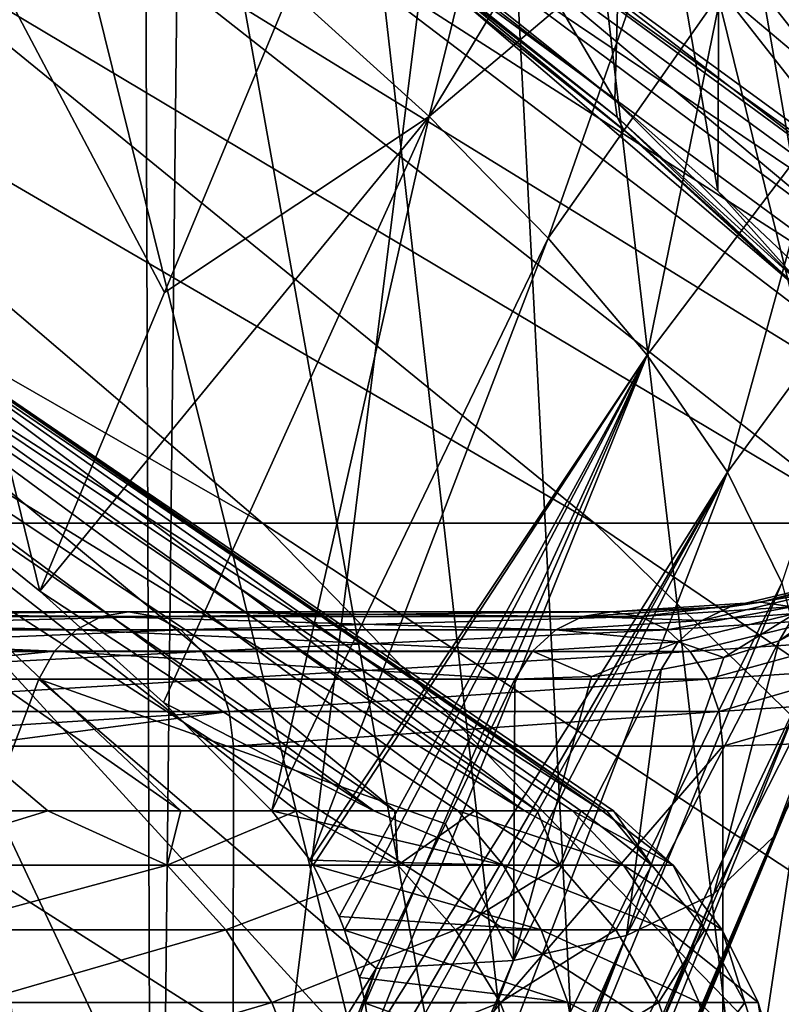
# Model space of a CAD drawing. Header units: metres. Extents: x -24 to 24, y -69 to 184.
# Tile 838 of 896: x 15.66 to 17.36, y 150.32 to 152.52. Entities that reach past the tile are written whole.
import ezdxf

# ---------------------------------------------------------------- set-up
doc = ezdxf.new("R2010")
doc.units = ezdxf.units.M
for name, color, linetype in [('4034', 7, 'CONTINUOUS'), ('4047', 7, 'CONTINUOUS'), ('607', 7, 'CONTINUOUS'), ('611', 7, 'CONTINUOUS'), ('616', 7, 'CONTINUOUS'), ('626', 7, 'CONTINUOUS'), ('627', 7, 'CONTINUOUS'), ('629', 7, 'CONTINUOUS'), ('630', 7, 'CONTINUOUS'), ('632', 7, 'CONTINUOUS'), ('722', 7, 'CONTINUOUS'), ('723', 7, 'CONTINUOUS'), ('724', 7, 'CONTINUOUS'), ('725', 7, 'CONTINUOUS'), ('728', 7, 'CONTINUOUS'), ('729', 7, 'CONTINUOUS')]:
    doc.layers.add(name, color=color, linetype=linetype)

msp = doc.modelspace()

# ---------------------------------------------------------------- linework, layer by layer
at = {"layer": '4034'}
for points in [[(14.215651, 160.06449, -19.646317), (15.914427, 160.06449, -18.297363), (14.253792, 147.8, -19.618662)], [(15.955014, 147.8, 18.261983), (14.284719, 160.067135, 19.596155), (14.253792, 147.8, 19.618662)], [(14.253792, 147.8, -19.618662), (15.914427, 160.06449, -18.297363), (15.955014, 147.8, -18.261983)], [(14.40582, 160.064489, 19.507303), (14.284719, 160.067135, 19.596155), (15.955014, 147.8, 18.261983)], [(16.091413, 160.06449, 18.141911), (14.40582, 160.064489, 19.507303), (15.955014, 147.8, 18.261983)], [(15.914427, 160.06449, -18.297363), (17.485861, 160.06449, -16.801999), (15.955014, 147.8, -18.261983)], [(15.955014, 147.8, -18.261983), (17.485861, 160.06449, -16.801999), (17.527775, 147.8, -16.758269)], [(17.527775, 147.8, 16.758269), (16.091413, 160.06449, 18.141911), (15.955014, 147.8, 18.261983)], [(17.648247, 160.06449, 16.631353), (16.091413, 160.06449, 18.141911), (17.527775, 147.8, 16.758269)]]:
    msp.add_3dface(points, dxfattribs=at)
at = {"layer": '4047'}
for points in [[(14.431558, 158.202198, -15.830665), (17.021819, 147.74019, -16.274525), (15.147274, 158.202198, -15.147274)], [(15.494457, 147.74019, -17.734833), (17.021819, 147.74019, -16.274525), (14.431558, 158.202198, -15.830665)], [(15.147274, 158.202198, -15.147274), (17.021819, 147.74019, -16.274525), (15.830665, 158.202198, -14.431558)], [(15.830665, 158.202198, 14.431558), (17.021819, 147.74019, 16.274525), (15.147274, 158.202198, 15.147274)], [(17.021819, 147.74019, 16.274525), (15.494457, 147.74019, 17.734833), (15.147274, 158.202198, 15.147274)], [(15.830665, 158.202198, -14.431558), (18.412131, 147.74019, -14.683185), (16.480273, 158.202198, -13.685044)], [(17.021819, 147.74019, -16.274525), (18.412131, 147.74019, -14.683185), (15.830665, 158.202198, -14.431558)], [(16.480273, 158.202198, 13.685044), (17.021819, 147.74019, 16.274525), (15.830665, 158.202198, 14.431558)], [(16.480273, 158.202198, -13.685044), (18.412131, 147.74019, -14.683185), (17.09471, 158.202198, -12.909326)], [(17.09471, 158.202198, 12.909326), (18.412131, 147.74019, 14.683185), (16.480273, 158.202198, 13.685044)], [(18.412131, 147.74019, 14.683185), (17.021819, 147.74019, 16.274525), (16.480273, 158.202198, 13.685044)], [(17.09471, 158.202198, -12.909326), (19.6542, 147.74019, -12.973624), (17.672667, 158.202198, -12.106059)], [(18.412131, 147.74019, -14.683185), (19.6542, 147.74019, -12.973624), (17.09471, 158.202198, -12.909326)], [(17.672667, 158.202198, 12.106059), (18.412131, 147.74019, 14.683185), (17.09471, 158.202198, 12.909326)]]:
    msp.add_3dface(points, dxfattribs=at)
at = {"layer": '607'}
for points in [[(16.637777, 150.755463, -3.419059), (14.812491, 151.965667, -3.498783), (16.449226, 150.755463, -4.23421)], [(16.785958, 150.755463, -2.595613), (14.812491, 151.965667, -3.498783), (16.637777, 150.755463, -3.419059)], [(15.102192, 151.953257, -2.042195), (14.812491, 151.965667, -3.498783), (16.785958, 150.755463, -2.595613)], [(14.812491, 151.965667, -3.498783), (15.701915, 151.246131, -4.388207), (16.449226, 150.755463, -4.23421)], [(15.719796, 150.755463, 6.433785), (14.301034, 151.953257, 5.26566), (16.017545, 150.755463, 5.651886)], [(15.383904, 150.755463, 7.200074), (14.301034, 151.953257, 5.26566), (15.719796, 150.755463, 6.433785)], [(14.301034, 151.953257, 5.26566), (14.745476, 151.953257, 3.849374), (16.017545, 150.755463, 5.651886)], [(16.27643, 150.755463, 4.856273), (14.745476, 151.953257, 3.849374), (16.495823, 150.755463, 4.048877)], [(16.017545, 150.755463, 5.651886), (14.745476, 151.953257, 3.849374), (16.27643, 150.755463, 4.856273)], [(14.745476, 151.953257, 3.849374), (15.050024, 151.953257, 2.396567), (16.495823, 150.755463, 4.048877)], [(16.67519, 150.755463, 3.231657), (15.050024, 151.953257, 2.396567), (16.814097, 150.755463, 2.406596)], [(16.495823, 150.755463, 4.048877), (15.050024, 151.953257, 2.396567), (16.67519, 150.755463, 3.231657)], [(15.050024, 151.953257, 2.396567), (15.211787, 151.953257, 0.921024), (16.814097, 150.755463, 2.406596)], [(16.893409, 150.755463, -1.765869), (15.102192, 151.953257, -2.042195), (16.785958, 150.755463, -2.595613)], [(16.959872, 150.755463, -0.93184), (15.102192, 151.953257, -2.042195), (16.893409, 150.755463, -1.765869)], [(15.229231, 151.953257, -0.563257), (15.102192, 151.953257, -2.042195), (16.959872, 150.755463, -0.93184)], [(16.912207, 150.755463, 1.575695), (15.211787, 151.953257, 0.921024), (16.969282, 150.755463, 0.740972)], [(16.814097, 150.755463, 2.406596), (15.211787, 151.953257, 0.921024), (16.912207, 150.755463, 1.575695)], [(15.211787, 151.953257, 0.921024), (15.229231, 151.953257, -0.563257), (16.969282, 150.755463, 0.740972)], [(16.985183, 150.755463, -0.09555), (15.229231, 151.953257, -0.563257), (16.959872, 150.755463, -0.93184)], [(16.969282, 150.755463, 0.740972), (15.229231, 151.953257, -0.563257), (16.985183, 150.755463, -0.09555)], [(15.701915, 151.246131, -4.388207), (15.978258, 150.997418, -4.697636), (16.449226, 150.755463, -4.23421)], [(15.978258, 150.997418, -4.697636), (16.220764, 150.755463, -5.039086), (16.449226, 150.755463, -4.23421)]]:
    msp.add_3dface(points, dxfattribs=at)
at = {"layer": '611'}
for points in [[(17.450515, 151.878458, -4.36732), (16.384413, 152.790873, -3.240542), (18.279717, 151.398531, -3.501457)], [(17.034082, 152.256605, -3.890185), (16.384413, 152.790873, -3.240542), (17.450515, 151.878458, -4.36732)], [(16.384413, 152.790873, -3.240542), (16.65246, 152.759811, -1.786868), (18.279717, 151.398531, -3.501457)], [(16.200084, 151.398531, 9.16327), (13.827477, 152.759811, 9.449772), (15.332043, 151.398531, 10.551621)], [(14.606933, 152.759811, 8.193584), (13.827477, 152.759811, 9.449772), (16.200084, 151.398531, 9.16327)], [(16.942746, 151.398531, 7.704), (14.606933, 152.759811, 8.193584), (16.200084, 151.398531, 9.16327)], [(15.272576, 152.759811, 6.873553), (14.606933, 152.759811, 8.193584), (16.942746, 151.398531, 7.704)], [(17.554279, 151.398531, 6.185105), (15.272576, 152.759811, 6.873553), (16.942746, 151.398531, 7.704)], [(15.819219, 152.759811, 5.499965), (15.272576, 152.759811, 6.873553), (17.554279, 151.398531, 6.185105)], [(18.029952, 151.398531, 4.618341), (15.819219, 152.759811, 5.499965), (17.554279, 151.398531, 6.185105)], [(16.242603, 152.759811, 4.083523), (15.819219, 152.759811, 5.499965), (18.029952, 151.398531, 4.618341)], [(18.366083, 151.398531, 3.015833), (16.242603, 152.759811, 4.083523), (18.029952, 151.398531, 4.618341)], [(16.539429, 152.759811, 2.635263), (16.242603, 152.759811, 4.083523), (18.366083, 151.398531, 3.015833)], [(18.56007, 151.398531, 1.389984), (16.539429, 152.759811, 2.635263), (18.366083, 151.398531, 3.015833)], [(16.707383, 152.759811, 1.166469), (16.539429, 152.759811, 2.635263), (18.56007, 151.398531, 1.389984)], [(18.279717, 151.398531, -3.501457), (16.65246, 152.759811, -1.786868), (18.516719, 151.398531, -1.88132)], [(16.65246, 152.759811, -1.786868), (16.745159, 152.759811, -0.311413), (18.516719, 151.398531, -1.88132)], [(18.610412, 151.398531, -0.246622), (16.707383, 152.759811, 1.166469), (18.56007, 151.398531, 1.389984)], [(16.745159, 152.759811, -0.311413), (16.707383, 152.759811, 1.166469), (18.610412, 151.398531, -0.246622)], [(18.516719, 151.398531, -1.88132), (16.745159, 152.759811, -0.311413), (18.610412, 151.398531, -0.246622)], [(16.706258, 149.897973, 11.647718), (15.332043, 151.398531, 10.551621), (14.345339, 151.398531, 11.858308)], [(15.625126, 149.897973, 13.062306), (16.706258, 149.897973, 11.647718), (14.345339, 151.398531, 11.858308)], [(17.659711, 149.897973, 10.144112), (16.200084, 151.398531, 9.16327), (15.332043, 151.398531, 10.551621)], [(16.706258, 149.897973, 11.647718), (17.659711, 149.897973, 10.144112), (15.332043, 151.398531, 10.551621)], [(18.478198, 149.897973, 8.562979), (16.942746, 151.398531, 7.704), (16.200084, 151.398531, 9.16327)], [(17.659711, 149.897973, 10.144112), (18.478198, 149.897973, 8.562979), (16.200084, 151.398531, 9.16327)], [(19.155463, 149.897973, 6.916402), (17.554279, 151.398531, 6.185105), (16.942746, 151.398531, 7.704)], [(18.478198, 149.897973, 8.562979), (19.155463, 149.897973, 6.916402), (16.942746, 151.398531, 7.704)]]:
    msp.add_3dface(points, dxfattribs=at)
at = {"layer": '616'}
for points in [[(15.701915, 151.246131, -4.388207), (14.812491, 151.965667, -3.498783), (15.157012, 153.472617, -3.843303)], [(15.701915, 151.246131, -4.388207), (15.157012, 153.472617, -3.843303), (15.98053, 151.914252, -4.666821)], [(16.261908, 152.589743, -4.9482), (15.98053, 151.914252, -4.666821), (15.157012, 153.472617, -3.843303)]]:
    msp.add_3dface(points, dxfattribs=at)
at = {"layer": '626'}
for points in [[(15.699355, 151.049929, -12.678271), (13.924363, 146.327484, -10.522155), (16.454035, 150.402857, -11.024295)], [(15.118616, 151.049918, -13.365459), (13.924363, 146.327484, -10.522155), (15.699355, 151.049929, -12.678271)], [(16.764405, 151.049942, -11.232245), (15.699355, 151.049929, -12.678271), (16.609221, 150.726401, -11.128271)], [(16.609221, 150.726401, -11.128271), (15.699355, 151.049929, -12.678271), (16.454035, 150.402857, -11.024295)], [(16.454035, 150.402857, -11.024295), (13.924363, 146.327484, -10.522155), (15.584712, 148.217207, -10.049582)]]:
    msp.add_3dface(points, dxfattribs=at)
at = {"layer": '627'}
for points in [[(15.98053, 151.914252, -4.666821), (16.261908, 152.589743, -4.9482), (16.572928, 152.307839, -5.30182)], [(15.701915, 151.246131, -4.388207), (15.98053, 151.914252, -4.666821), (16.572928, 152.307839, -5.30182)], [(15.978258, 150.997418, -4.697636), (15.701915, 151.246131, -4.388207), (16.572928, 152.307839, -5.30182)], [(16.220764, 150.755463, -5.039086), (15.978258, 150.997418, -4.697636), (16.572928, 152.307839, -5.30182)], [(16.8389, 152.036102, -5.694357), (16.220764, 150.755463, -5.039086), (16.572928, 152.307839, -5.30182)], [(16.306259, 150.645074, -5.185059), (16.220764, 150.755463, -5.039086), (16.8389, 152.036102, -5.694357)], [(17.060571, 151.774376, -6.127897), (16.306259, 150.645074, -5.185059), (16.8389, 152.036102, -5.694357)], [(16.313478, 150.633456, -5.198576), (16.306259, 150.645074, -5.185059), (17.060571, 151.774376, -6.127897)], [(16.371565, 150.518839, -5.317945), (16.313478, 150.633456, -5.198576), (17.060571, 151.774376, -6.127897)], [(16.383547, 150.488525, -5.345848), (16.371565, 150.518839, -5.317945), (17.060571, 151.774376, -6.127897)], [(16.416636, 150.382153, -5.433492), (16.383547, 150.488525, -5.345848), (17.060571, 151.774376, -6.127897)], [(16.429325, 150.325269, -5.474392), (16.416636, 150.382153, -5.433492), (17.060571, 151.774376, -6.127897)], [(16.442535, 150.241345, -5.527729), (16.429325, 150.325269, -5.474392), (17.060571, 151.774376, -6.127897)], [(17.239989, 151.512579, -6.621603), (16.442535, 150.241345, -5.527729), (17.060571, 151.774376, -6.127897)], [(17.361777, 151.265384, -7.156632), (16.379901, 149.272121, -5.874607), (17.239989, 151.512579, -6.621603)], [(16.379901, 149.272121, -5.874607), (16.447281, 149.969917, -5.645826), (17.239989, 151.512579, -6.621603)], [(16.450214, 150.150006, -5.576669), (16.442535, 150.241345, -5.527729), (17.239989, 151.512579, -6.621603)], [(16.447281, 149.969917, -5.645826), (16.451675, 150.102485, -5.598447), (17.239989, 151.512579, -6.621603)], [(16.451675, 150.102485, -5.598447), (16.450214, 150.150006, -5.576669), (17.239989, 151.512579, -6.621603)], [(17.419008, 151.046845, -7.706371), (16.297768, 148.680804, -6.128153), (17.361777, 151.265384, -7.156632)], [(16.297768, 148.680804, -6.128153), (16.379901, 149.272121, -5.874607), (17.361777, 151.265384, -7.156632)], [(17.412773, 150.856375, -8.270578), (16.095583, 147.758464, -6.683157), (17.419008, 151.046845, -7.706371)], [(16.095583, 147.758464, -6.683157), (16.202599, 148.180563, -6.39933), (17.419008, 151.046845, -7.706371)], [(16.202599, 148.180563, -6.39933), (16.297768, 148.680804, -6.128153), (17.419008, 151.046845, -7.706371)], [(17.342849, 150.696941, -8.84311), (15.977444, 147.403888, -6.976349), (17.412773, 150.856375, -8.270578)], [(15.977444, 147.403888, -6.976349), (16.095583, 147.758464, -6.683157), (17.412773, 150.856375, -8.270578)], [(17.209367, 150.569818, -9.412707), (15.708908, 146.865749, -7.583269), (17.342849, 150.696941, -8.84311)], [(15.708908, 146.865749, -7.583269), (15.848519, 147.108426, -7.276844), (17.342849, 150.696941, -8.84311)], [(15.848519, 147.108426, -7.276844), (15.977444, 147.403888, -6.976349), (17.342849, 150.696941, -8.84311)], [(17.014164, 150.476647, -9.971199), (15.558216, 146.670895, -7.895337), (17.209367, 150.569818, -9.412707)], [(15.558216, 146.670895, -7.895337), (15.708908, 146.865749, -7.583269), (17.209367, 150.569818, -9.412707)], [(16.761235, 150.42041, -10.510264), (15.222064, 146.413893, -8.534621), (17.014164, 150.476647, -9.971199)], [(15.222064, 146.413893, -8.534621), (15.396153, 146.520912, -8.212447), (17.014164, 150.476647, -9.971199)], [(15.396153, 146.520912, -8.212447), (15.558216, 146.670895, -7.895337), (17.014164, 150.476647, -9.971199)], [(16.454035, 150.402857, -11.024295), (15.035491, 146.349297, -8.861396), (16.761235, 150.42041, -10.510264)], [(15.035491, 146.349297, -8.861396), (15.222064, 146.413893, -8.534621), (16.761235, 150.42041, -10.510264)], [(14.83554, 146.327484, -9.192954), (16.454035, 150.402857, -11.024295), (15.584712, 148.217207, -10.049582)], [(14.83554, 146.327484, -9.192954), (15.035491, 146.349297, -8.861396), (16.454035, 150.402857, -11.024295)]]:
    msp.add_3dface(points, dxfattribs=at)
at = {"layer": '629'}
for points in [[(14.585848, 151.159846, -14.103357), (15.78336, 151.159845, -12.748937), (14.637923, 151.189816, -14.15371)], [(14.637923, 151.189816, -14.15371), (15.839711, 151.189816, -12.794455), (14.693803, 151.199997, -14.207742)], [(14.637923, 151.189816, -14.15371), (15.78336, 151.159845, -12.748937), (15.839711, 151.189816, -12.794455)], [(14.693803, 151.199997, -14.207742), (15.900179, 151.199996, -12.843297), (14.749671, 151.189692, -14.261762)], [(14.693803, 151.199997, -14.207742), (15.839711, 151.189816, -12.794455), (15.900179, 151.199996, -12.843297)], [(14.749671, 151.189692, -14.261762), (15.900179, 151.199996, -12.843297), (15.960634, 151.189691, -12.892129)], [(14.749671, 151.189692, -14.261762), (15.960634, 151.189691, -12.892129), (14.801713, 151.159606, -14.312082)], [(14.801713, 151.159606, -14.312082), (15.960634, 151.189691, -12.892129), (16.016948, 151.159605, -12.937617)], [(15.78336, 151.159845, -12.748937), (16.855715, 151.159847, -11.293423), (15.839711, 151.189816, -12.794455)], [(15.839711, 151.189816, -12.794455), (16.915895, 151.189819, -11.333744), (15.900179, 151.199996, -12.843297)], [(16.855715, 151.159847, -11.293423), (16.915895, 151.189819, -11.333744), (15.839711, 151.189816, -12.794455)], [(15.900179, 151.199996, -12.843297), (16.980471, 151.2, -11.37701), (15.960634, 151.189691, -12.892129)], [(16.915895, 151.189819, -11.333744), (16.980471, 151.2, -11.37701), (15.900179, 151.199996, -12.843297)], [(16.980471, 151.2, -11.37701), (17.045033, 151.189695, -11.420267), (15.960634, 151.189691, -12.892129)], [(15.960634, 151.189691, -12.892129), (17.045033, 151.189695, -11.420267), (16.016948, 151.159605, -12.937617)], [(17.045033, 151.189695, -11.420267), (17.105174, 151.159609, -11.460562), (16.016948, 151.159605, -12.937617)], [(14.541132, 151.112131, -14.060121), (15.734973, 151.112131, -12.709853), (14.585848, 151.159846, -14.103357)], [(14.585848, 151.159846, -14.103357), (15.734973, 151.112131, -12.709853), (15.78336, 151.159845, -12.748937)], [(14.801713, 151.159606, -14.312082), (16.016948, 151.159605, -12.937617), (14.846374, 151.111792, -14.355265)], [(14.846374, 151.111792, -14.355265), (16.016948, 151.159605, -12.937617), (16.065276, 151.111791, -12.976653)], [(15.734973, 151.112131, -12.709853), (16.80404, 151.112132, -11.258801), (15.78336, 151.159845, -12.748937)], [(16.80404, 151.112132, -11.258801), (16.855715, 151.159847, -11.293423), (15.78336, 151.159845, -12.748937)], [(16.016948, 151.159605, -12.937617), (17.105174, 151.159609, -11.460562), (16.065276, 151.111791, -12.976653)], [(17.105174, 151.159609, -11.460562), (17.156785, 151.111795, -11.495141), (16.065276, 151.111791, -12.976653)], [(14.541132, 151.112131, -14.060121), (15.118616, 151.049918, -13.365459), (15.734973, 151.112131, -12.709853)], [(14.846374, 151.111792, -14.355265), (16.065276, 151.111791, -12.976653), (14.880605, 151.049516, -14.388364)], [(14.880605, 151.049516, -14.388364), (16.065276, 151.111791, -12.976653), (16.102317, 151.049515, -13.006574)], [(15.118616, 151.049918, -13.365459), (15.699355, 151.049929, -12.678271), (15.734973, 151.112131, -12.709853)], [(15.699355, 151.049929, -12.678271), (16.764405, 151.049942, -11.232245), (15.734973, 151.112131, -12.709853)], [(15.734973, 151.112131, -12.709853), (16.764405, 151.049942, -11.232245), (16.80404, 151.112132, -11.258801)], [(16.065276, 151.111791, -12.976653), (17.156785, 151.111795, -11.495141), (16.102317, 151.049515, -13.006574)], [(17.156785, 151.111795, -11.495141), (17.196343, 151.049518, -11.521646), (16.102317, 151.049515, -13.006574)], [(14.880605, 151.049516, -14.388364), (16.102317, 151.049515, -13.006574), (14.902069, 150.977031, -14.409118)], [(14.902069, 150.977031, -14.409118), (16.102317, 151.049515, -13.006574), (16.125543, 150.977029, -13.025334)], [(16.102317, 151.049515, -13.006574), (17.196343, 151.049518, -11.521646), (16.125543, 150.977029, -13.025334)], [(17.196343, 151.049518, -11.521646), (17.221147, 150.977032, -11.538264), (16.125543, 150.977029, -13.025334)], [(14.902069, 150.977031, -14.409118), (16.125543, 150.977029, -13.025334), (14.910076, 150.899998, -14.415485)], [(14.910076, 150.899998, -14.415485), (16.125543, 150.977029, -13.025334), (15.538041, 150.899997, -13.736297)], [(15.538041, 150.899997, -13.736297), (16.125543, 150.977029, -13.025334), (16.134881, 150.899998, -13.030049)], [(16.125543, 150.977029, -13.025334), (17.221147, 150.977032, -11.538264), (16.134881, 150.899998, -13.030049)], [(17.221147, 150.977032, -11.538264), (17.229503, 150.9, -11.543863), (16.134881, 150.899998, -13.030049)]]:
    msp.add_3dface(points, dxfattribs=at)
at = {"layer": '630'}
for points in [[(14.909439, 149.632072, -14.416143), (15.538041, 150.899997, -13.736297), (16.13351, 149.632071, -13.031747)], [(15.538041, 150.899997, -13.736297), (16.134881, 150.899998, -13.030049), (16.13351, 149.632071, -13.031747)], [(16.134881, 150.899998, -13.030049), (17.229503, 150.9, -11.543863), (16.13351, 149.632071, -13.031747)], [(17.229503, 150.9, -11.543863), (17.229503, 149.632071, -11.543863), (16.13351, 149.632071, -13.031747)]]:
    msp.add_3dface(points, dxfattribs=at)
at = {"layer": '632'}
for points in [[(15.322724, 150.633619, 7.639612), (15.719796, 150.755463, 6.433785), (15.986733, 150.633619, 6.129756)], [(15.383904, 150.755463, 7.200074), (15.719796, 150.755463, 6.433785), (15.322724, 150.633619, 7.639612)], [(15.719796, 150.755463, 6.433785), (16.017545, 150.755463, 5.651886), (15.986733, 150.633619, 6.129756)], [(15.986733, 150.633619, 6.129756), (16.27643, 150.755463, 4.856273), (16.502377, 150.633619, 4.563013)], [(16.017545, 150.755463, 5.651886), (16.27643, 150.755463, 4.856273), (15.986733, 150.633619, 6.129756)], [(16.449226, 150.755463, -4.23421), (16.220764, 150.755463, -5.039086), (16.737944, 150.633619, -3.604274)], [(16.220764, 150.755463, -5.039086), (16.306259, 150.645074, -5.185059), (16.737944, 150.633619, -3.604274)], [(16.27643, 150.755463, 4.856273), (16.495823, 150.755463, 4.048877), (16.502377, 150.633619, 4.563013)], [(16.637777, 150.755463, -3.419059), (16.449226, 150.755463, -4.23421), (16.737944, 150.633619, -3.604274)], [(16.495823, 150.755463, 4.048877), (16.67519, 150.755463, 3.231657), (16.502377, 150.633619, 4.563013)], [(16.502377, 150.633619, 4.563013), (16.67519, 150.755463, 3.231657), (16.864871, 150.633619, 2.953923)], [(17.007091, 150.633619, -1.976966), (16.637777, 150.755463, -3.419059), (16.737944, 150.633619, -3.604274)], [(16.785958, 150.755463, -2.595613), (16.637777, 150.755463, -3.419059), (17.007091, 150.633619, -1.976966)], [(16.67519, 150.755463, 3.231657), (16.814097, 150.755463, 2.406596), (16.864871, 150.633619, 2.953923)], [(16.893409, 150.755463, -1.765869), (16.785958, 150.755463, -2.595613), (17.007091, 150.633619, -1.976966)], [(16.814097, 150.755463, 2.406596), (16.912207, 150.755463, 1.575695), (16.864871, 150.633619, 2.953923)], [(16.864871, 150.633619, 2.953923), (16.912207, 150.755463, 1.575695), (17.070851, 150.633619, 1.31742)], [(17.118405, 150.633619, -0.33131), (16.893409, 150.755463, -1.765869), (17.007091, 150.633619, -1.976966)], [(16.959872, 150.755463, -0.93184), (16.893409, 150.755463, -1.765869), (17.118405, 150.633619, -0.33131)], [(16.912207, 150.755463, 1.575695), (16.969282, 150.755463, 0.740972), (17.070851, 150.633619, 1.31742)], [(16.985183, 150.755463, -0.09555), (16.959872, 150.755463, -0.93184), (17.118405, 150.633619, -0.33131)], [(16.969282, 150.755463, 0.740972), (16.985183, 150.755463, -0.09555), (17.070851, 150.633619, 1.31742)], [(17.070851, 150.633619, 1.31742), (16.985183, 150.755463, -0.09555), (17.118405, 150.633619, -0.33131)], [(16.306259, 150.645074, -5.185059), (16.313478, 150.633456, -5.198576), (16.737944, 150.633619, -3.604274)], [(15.322724, 150.633619, 7.639612), (15.986733, 150.633619, 6.129756), (15.453814, 150.48888, 7.626963)], [(15.453814, 150.48888, 7.626963), (15.986733, 150.633619, 6.129756), (16.118147, 150.48888, 6.098875)], [(15.986733, 150.633619, 6.129756), (16.502377, 150.633619, 4.563013), (16.118147, 150.48888, 6.098875)], [(16.118147, 150.48888, 6.098875), (16.502377, 150.633619, 4.563013), (16.631801, 150.48888, 4.513772)], [(16.737944, 150.633619, -3.604274), (16.313478, 150.633456, -5.198576), (16.823254, 150.48888, -3.737523)], [(16.313478, 150.633456, -5.198576), (16.371565, 150.518839, -5.317945), (16.823254, 150.48888, -3.737523)], [(16.502377, 150.633619, 4.563013), (16.864871, 150.633619, 2.953923), (16.631801, 150.48888, 4.513772)], [(16.631801, 150.48888, 4.513772), (16.864871, 150.633619, 2.953923), (16.989974, 150.48888, 2.886472)], [(17.105566, 150.48888, -2.095363), (16.737944, 150.633619, -3.604274), (16.823254, 150.48888, -3.737523)], [(17.007091, 150.633619, -1.976966), (16.737944, 150.633619, -3.604274), (17.105566, 150.48888, -2.095363)], [(16.864871, 150.633619, 2.953923), (17.070851, 150.633619, 1.31742), (16.989974, 150.48888, 2.886472)], [(16.989974, 150.48888, 2.886472), (17.070851, 150.633619, 1.31742), (17.189318, 150.48888, 1.232189)], [(17.227969, 150.48888, -0.433614), (17.007091, 150.633619, -1.976966), (17.105566, 150.48888, -2.095363)], [(17.118405, 150.633619, -0.33131), (17.007091, 150.633619, -1.976966), (17.227969, 150.48888, -0.433614)], [(17.070851, 150.633619, 1.31742), (17.118405, 150.633619, -0.33131), (17.189318, 150.48888, 1.232189)], [(17.189318, 150.48888, 1.232189), (17.118405, 150.633619, -0.33131), (17.227969, 150.48888, -0.433614)], [(16.371565, 150.518839, -5.317945), (16.383547, 150.488525, -5.345848), (16.823254, 150.48888, -3.737523)], [(15.453814, 150.48888, 7.626963), (16.118147, 150.48888, 6.098875), (15.556614, 150.326197, 7.607267)], [(15.556614, 150.326197, 7.607267), (16.118147, 150.48888, 6.098875), (16.220488, 150.326197, 6.064199)], [(16.118147, 150.48888, 6.098875), (16.631801, 150.48888, 4.513772), (16.220488, 150.326197, 6.064199)], [(16.220488, 150.326197, 6.064199), (16.631801, 150.48888, 4.513772), (16.731732, 150.326197, 4.464069)], [(16.823254, 150.48888, -3.737523), (16.383547, 150.488525, -5.345848), (16.882521, 150.326197, -3.854769)], [(16.383547, 150.488525, -5.345848), (16.416636, 150.382153, -5.433492), (16.882521, 150.326197, -3.854769)], [(16.631801, 150.48888, 4.513772), (16.989974, 150.48888, 2.886472), (16.731732, 150.326197, 4.464069)], [(16.731732, 150.326197, 4.464069), (16.989974, 150.48888, 2.886472), (17.085533, 150.326197, 2.821932)], [(17.176578, 150.326197, -2.20089), (16.823254, 150.48888, -3.737523), (16.882521, 150.326197, -3.854769)], [(17.105566, 150.48888, -2.095363), (16.823254, 150.48888, -3.737523), (17.176578, 150.326197, -2.20089)], [(16.989974, 150.48888, 2.886472), (17.189318, 150.48888, 1.232189), (17.085533, 150.326197, 2.821932)], [(17.085533, 150.326197, 2.821932), (17.189318, 150.48888, 1.232189), (17.278564, 150.326197, 1.153242)], [(17.309008, 150.326197, -0.5263), (17.105566, 150.48888, -2.095363), (17.176578, 150.326197, -2.20089)], [(17.227969, 150.48888, -0.433614), (17.105566, 150.48888, -2.095363), (17.309008, 150.326197, -0.5263)], [(17.189318, 150.48888, 1.232189), (17.227969, 150.48888, -0.433614), (17.278564, 150.326197, 1.153242)], [(17.278564, 150.326197, 1.153242), (17.227969, 150.48888, -0.433614), (17.309008, 150.326197, -0.5263)], [(16.416636, 150.382153, -5.433492), (16.429325, 150.325269, -5.474392), (16.882521, 150.326197, -3.854769)], [(15.556614, 150.326197, 7.607267), (16.220488, 150.326197, 6.064199), (15.627175, 150.151012, 7.58242)], [(15.627175, 150.151012, 7.58242), (16.220488, 150.326197, 6.064199), (16.28992, 150.151012, 6.028285)], [(16.220488, 150.326197, 6.064199), (16.731732, 150.326197, 4.464069), (16.28992, 150.151012, 6.028285)], [(16.28992, 150.151012, 6.028285), (16.731732, 150.326197, 4.464069), (16.798536, 150.151012, 4.417112)], [(16.882521, 150.326197, -3.854769), (16.429325, 150.325269, -5.474392), (16.914457, 150.151012, -3.950041)], [(16.429325, 150.325269, -5.474392), (16.442535, 150.241345, -5.527729), (16.914457, 150.151012, -3.950041)], [(16.731732, 150.326197, 4.464069), (17.085533, 150.326197, 2.821932), (16.798536, 150.151012, 4.417112)], [(16.798536, 150.151012, 4.417112), (17.085533, 150.326197, 2.821932), (17.148212, 150.151012, 2.764146)], [(17.218207, 150.151012, -2.288023), (16.882521, 150.326197, -3.854769), (16.914457, 150.151012, -3.950041)], [(17.176578, 150.326197, -2.20089), (16.882521, 150.326197, -3.854769), (17.218207, 150.151012, -2.288023)], [(17.085533, 150.326197, 2.821932), (17.278564, 150.326197, 1.153242), (17.148212, 150.151012, 2.764146)], [(17.148212, 150.151012, 2.764146), (17.278564, 150.326197, 1.153242), (17.33564, 150.151012, 1.085028)], [(17.359045, 150.151012, -0.604357), (17.176578, 150.326197, -2.20089), (17.218207, 150.151012, -2.288023)], [(17.309008, 150.326197, -0.5263), (17.176578, 150.326197, -2.20089), (17.359045, 150.151012, -0.604357)], [(17.278564, 150.326197, 1.153242), (17.309008, 150.326197, -0.5263), (17.33564, 150.151012, 1.085028)], [(17.33564, 150.151012, 1.085028), (17.309008, 150.326197, -0.5263), (17.359045, 150.151012, -0.604357)]]:
    msp.add_3dface(points, dxfattribs=at)
at = {"layer": '722'}
for points in [[(16.988388, 152.34463, -4.011407), (15.879656, 154.228275, -3.684487), (15.895592, 153.217901, -2.918611)], [(17.016011, 153.320195, -4.820842), (15.879656, 154.228275, -3.684487), (16.988388, 152.34463, -4.011407)]]:
    msp.add_3dface(points, dxfattribs=at)
at = {"layer": '723'}
for points in [[(16.572928, 152.307839, -5.30182), (16.261908, 152.589743, -4.9482), (16.759591, 153.062329, -5.383807)], [(16.930759, 152.900598, -5.598287), (16.572928, 152.307839, -5.30182), (16.759591, 153.062329, -5.383807)], [(17.086735, 152.742147, -5.826), (16.572928, 152.307839, -5.30182), (16.930759, 152.900598, -5.598287)], [(16.8389, 152.036102, -5.694357), (16.572928, 152.307839, -5.30182), (17.086735, 152.742147, -5.826)], [(17.226596, 152.587941, -6.065523), (16.8389, 152.036102, -5.694357), (17.086735, 152.742147, -5.826)], [(17.060571, 151.774376, -6.127897), (16.8389, 152.036102, -5.694357), (17.226596, 152.587941, -6.065523)], [(17.455485, 152.295736, -6.573583), (17.060571, 151.774376, -6.127897), (17.226596, 152.587941, -6.065523)], [(17.239989, 151.512579, -6.621603), (17.060571, 151.774376, -6.127897), (17.455485, 152.295736, -6.573583)], [(17.616577, 152.026252, -7.117084), (17.239989, 151.512579, -6.621603), (17.455485, 152.295736, -6.573583)], [(17.361777, 151.265384, -7.156632), (17.239989, 151.512579, -6.621603), (17.616577, 152.026252, -7.117084)], [(17.550347, 151.240125, -9.505001), (17.342849, 150.696941, -8.84311), (17.675066, 151.383509, -8.90106)], [(17.342849, 150.696941, -8.84311), (17.412773, 150.856375, -8.270578), (17.675066, 151.383509, -8.90106)], [(17.355461, 151.135498, -10.100838), (17.209367, 150.569818, -9.412707), (17.550347, 151.240125, -9.505001)], [(17.209367, 150.569818, -9.412707), (17.342849, 150.696941, -8.84311), (17.550347, 151.240125, -9.505001)], [(17.232054, 151.098283, -10.393528), (17.014164, 150.476647, -9.971199), (17.355461, 151.135498, -10.100838)], [(17.014164, 150.476647, -9.971199), (17.209367, 150.569818, -9.412707), (17.355461, 151.135498, -10.100838)], [(17.092014, 151.07152, -10.68058), (17.014164, 150.476647, -9.971199), (17.232054, 151.098283, -10.393528)], [(16.93603, 151.055381, -10.960455), (16.761235, 150.42041, -10.510264), (17.092014, 151.07152, -10.68058)], [(16.761235, 150.42041, -10.510264), (17.014164, 150.476647, -9.971199), (17.092014, 151.07152, -10.68058)], [(16.764405, 151.049942, -11.232245), (16.609221, 150.726401, -11.128271), (16.761235, 150.42041, -10.510264)], [(16.764405, 151.049942, -11.232245), (16.761235, 150.42041, -10.510264), (16.93603, 151.055381, -10.960455)], [(16.609221, 150.726401, -11.128271), (16.454035, 150.402857, -11.024295), (16.761235, 150.42041, -10.510264)]]:
    msp.add_3dface(points, dxfattribs=at)
at = {"layer": '724'}
for points in [[(17.617638, 152.456768, -6.597302), (17.315534, 152.715329, -6.07916), (17.379866, 152.759534, -6.071854)], [(17.551147, 152.415322, -6.599828), (17.26133, 152.658979, -6.073442), (17.315534, 152.715329, -6.07916)], [(17.551147, 152.415322, -6.599828), (17.315534, 152.715329, -6.07916), (17.617638, 152.456768, -6.597302)], [(17.495634, 152.360646, -6.591214), (17.226596, 152.587941, -6.065523), (17.26133, 152.658979, -6.073442)], [(17.495634, 152.360646, -6.591214), (17.26133, 152.658979, -6.073442), (17.551147, 152.415322, -6.599828)], [(17.455485, 152.295736, -6.573583), (17.226596, 152.587941, -6.065523), (17.495634, 152.360646, -6.591214)], [(17.391479, 151.19611, -10.13717), (17.355461, 151.135498, -10.100838), (17.588577, 151.300529, -9.538629)], [(17.355461, 151.135498, -10.100838), (17.550347, 151.240125, -9.505001), (17.588577, 151.300529, -9.538629)], [(17.314476, 151.221719, -10.815161), (17.583657, 151.286235, -10.225305), (17.383667, 151.211717, -10.85063)], [(17.314476, 151.221719, -10.815161), (17.511969, 151.275035, -10.195621), (17.583657, 151.286235, -10.225305)], [(17.245965, 151.211281, -10.778514), (17.511969, 151.275035, -10.195621), (17.314476, 151.221719, -10.815161)], [(17.245965, 151.211281, -10.778514), (17.446417, 151.244294, -10.165559), (17.511969, 151.275035, -10.195621)], [(17.182813, 151.181115, -10.743194), (17.446417, 151.244294, -10.165559), (17.245965, 151.211281, -10.778514)], [(17.182813, 151.181115, -10.743194), (17.391479, 151.19611, -10.13717), (17.446417, 151.244294, -10.165559)], [(16.915895, 151.189819, -11.333744), (17.182813, 151.181115, -10.743194), (17.245965, 151.211281, -10.778514)], [(16.980471, 151.2, -11.37701), (16.915895, 151.189819, -11.333744), (17.245965, 151.211281, -10.778514)], [(16.980471, 151.2, -11.37701), (17.245965, 151.211281, -10.778514), (17.314476, 151.221719, -10.815161)], [(17.045033, 151.189695, -11.420267), (16.980471, 151.2, -11.37701), (17.314476, 151.221719, -10.815161)], [(17.045033, 151.189695, -11.420267), (17.314476, 151.221719, -10.815161), (17.383667, 151.211717, -10.85063)], [(17.105174, 151.159609, -11.460562), (17.045033, 151.189695, -11.420267), (17.383667, 151.211717, -10.85063)], [(17.105174, 151.159609, -11.460562), (17.383667, 151.211717, -10.85063), (17.448815, 151.181958, -10.882502)], [(16.915895, 151.189819, -11.333744), (16.855715, 151.159847, -11.293423), (17.182813, 151.181115, -10.743194)], [(17.129333, 151.133282, -10.711611), (17.391479, 151.19611, -10.13717), (17.182813, 151.181115, -10.743194)], [(17.129333, 151.133282, -10.711611), (17.232054, 151.098283, -10.393528), (17.391479, 151.19611, -10.13717)], [(17.232054, 151.098283, -10.393528), (17.355461, 151.135498, -10.100838), (17.391479, 151.19611, -10.13717)], [(16.855715, 151.159847, -11.293423), (17.129333, 151.133282, -10.711611), (17.182813, 151.181115, -10.743194)], [(17.156785, 151.111795, -11.495141), (17.105174, 151.159609, -11.460562), (17.448815, 151.181958, -10.882502)], [(17.156785, 151.111795, -11.495141), (17.448815, 151.181958, -10.882502), (17.50547, 151.134473, -10.908598)], [(16.855715, 151.159847, -11.293423), (16.80404, 151.112132, -11.258801), (17.129333, 151.133282, -10.711611)], [(16.80404, 151.112132, -11.258801), (16.93603, 151.055381, -10.960455), (17.129333, 151.133282, -10.711611)], [(16.93603, 151.055381, -10.960455), (17.092014, 151.07152, -10.68058), (17.129333, 151.133282, -10.711611)], [(17.092014, 151.07152, -10.68058), (17.232054, 151.098283, -10.393528), (17.129333, 151.133282, -10.711611)], [(17.196343, 151.049518, -11.521646), (17.156785, 151.111795, -11.495141), (17.50547, 151.134473, -10.908598)], [(17.196343, 151.049518, -11.521646), (17.50547, 151.134473, -10.908598), (17.549765, 151.072506, -10.927137)], [(16.80404, 151.112132, -11.258801), (16.764405, 151.049942, -11.232245), (16.93603, 151.055381, -10.960455)], [(17.221147, 150.977032, -11.538264), (17.196343, 151.049518, -11.521646), (17.549765, 151.072506, -10.927137)], [(17.221147, 150.977032, -11.538264), (17.549765, 151.072506, -10.927137), (17.578673, 151.000287, -10.936854)], [(17.229503, 150.9, -11.543863), (17.221147, 150.977032, -11.538264), (17.578673, 151.000287, -10.936854)], [(17.229503, 150.9, -11.543863), (17.578673, 151.000287, -10.936854), (17.419941, 150.905972, -11.242214)]]:
    msp.add_3dface(points, dxfattribs=at)
at = {"layer": '725'}
for points in [[(17.016011, 153.320195, -4.820842), (16.988388, 152.34463, -4.011407), (17.218712, 152.140914, -4.259454)], [(17.222645, 153.137405, -5.043479), (17.016011, 153.320195, -4.820842), (17.218712, 152.140914, -4.259454)], [(17.430865, 151.940632, -4.524795), (17.222645, 153.137405, -5.043479), (17.218712, 152.140914, -4.259454)], [(17.412991, 152.957584, -5.281922), (17.222645, 153.137405, -5.043479), (17.430865, 151.940632, -4.524795)], [(17.229503, 149.632071, -11.543863), (17.229503, 150.9, -11.543863), (17.419941, 150.905972, -11.242214)], [(17.229503, 149.632071, -11.543863), (17.419941, 150.905972, -11.242214), (17.442097, 149.638724, -11.207178)]]:
    msp.add_3dface(points, dxfattribs=at)
at = {"layer": '728'}
for points in [[(16.988388, 152.34463, -4.011407), (16.992918, 152.306547, -3.974201), (17.40437, 151.93285, -4.445832)], [(17.218712, 152.140914, -4.259454), (16.988388, 152.34463, -4.011407), (17.40437, 151.93285, -4.445832)], [(16.992918, 152.306547, -3.974201), (17.42289, 151.900119, -4.407722), (17.40437, 151.93285, -4.445832)], [(17.008534, 152.276452, -3.932763), (17.42289, 151.900119, -4.407722), (16.992918, 152.306547, -3.974201)], [(17.008534, 152.276452, -3.932763), (17.450515, 151.878458, -4.36732), (17.42289, 151.900119, -4.407722)], [(17.034082, 152.256605, -3.890185), (17.450515, 151.878458, -4.36732), (17.008534, 152.276452, -3.932763)], [(17.430865, 151.940632, -4.524795), (17.218712, 152.140914, -4.259454), (17.40437, 151.93285, -4.445832)]]:
    msp.add_3dface(points, dxfattribs=at)
at = {"layer": '729'}
for points in [[(16.988388, 152.34463, -4.011407), (15.895592, 153.217901, -2.918611), (15.901833, 153.178426, -2.88307)], [(16.992918, 152.306547, -3.974201), (15.901833, 153.178426, -2.88307), (15.918779, 153.147295, -2.843018)], [(16.992918, 152.306547, -3.974201), (16.988388, 152.34463, -4.011407), (15.901833, 153.178426, -2.88307)], [(17.008534, 152.276452, -3.932763), (16.992918, 152.306547, -3.974201), (15.918779, 153.147295, -2.843018)], [(15.930214, 153.13786, -2.786312), (17.008534, 152.276452, -3.932763), (15.918779, 153.147295, -2.843018)], [(15.930214, 153.13786, -2.786312), (16.384413, 152.790873, -3.240542), (17.008534, 152.276452, -3.932763)], [(16.384413, 152.790873, -3.240542), (17.034082, 152.256605, -3.890185), (17.008534, 152.276452, -3.932763)]]:
    msp.add_3dface(points, dxfattribs=at)

doc.saveas('drawing.dxf')
